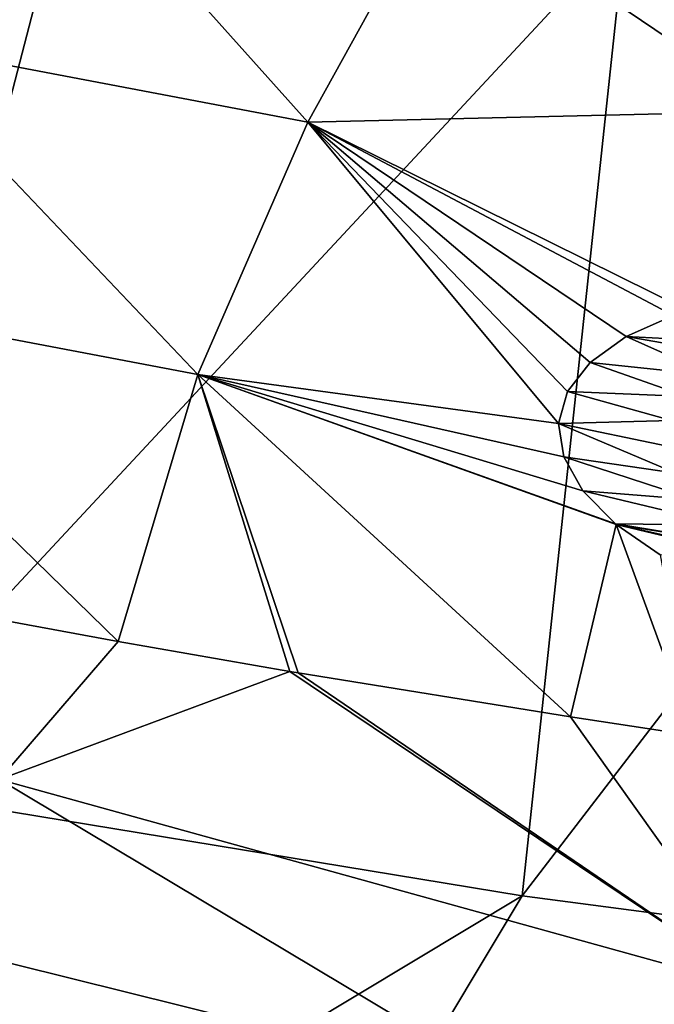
# Model space of a CAD drawing. Header units: metres. Extents: x -92 to 264, y -100 to 50.
# Tile 417 of 656: x 179.12 to 182.25, y -11.19 to -6.33. Entities that reach past the tile are written whole.
import ezdxf

# ---------------------------------------------------------------- set-up
doc = ezdxf.new("R2010")
doc.units = ezdxf.units.M
doc.layers.add('solid_21062050_01', color=7, linetype='CONTINUOUS')

msp = doc.modelspace()

# ---------------------------------------------------------------- linework, layer by layer
at = {"layer": 'solid_21062050_01'}
for points in [[(187.741089, -2.279284, 204.043167), (182.109451, -5.889371, 208.832916), (184.910965, -6.33884, 210.081375)], [(179.423584, -5.365117, 207.376755), (176.870743, -4.769465, 205.72226), (174.940277, -9.441522, 212.323837)], [(177.148895, -4.88287, 142.226486), (179.143997, -5.267246, 142.354599), (178.434875, -6.432371, 144.935669)], [(178.434875, -6.432371, 144.935669), (179.143997, -5.267246, 142.354599), (180.542526, -6.831849, 145.157669)], [(179.143997, -5.267246, 142.354599), (181.19249, -5.654603, 142.542175), (180.542526, -6.831849, 145.157669)], [(179.423584, -5.365117, 207.376755), (174.940277, -9.441522, 212.323837), (178.197235, -10.094261, 214.136887)], [(182.109451, -5.889371, 208.832916), (179.423584, -5.365117, 207.376755), (178.197235, -10.094261, 214.136887)], [(182.853531, -6.77766, 144.450806), (180.542526, -6.831849, 145.157669), (181.19249, -5.654603, 142.542175)], [(183.344147, -5.834566, 142.337494), (182.853531, -6.77766, 144.450806), (181.19249, -5.654603, 142.542175)], [(182.109451, -5.889371, 208.832916), (178.197235, -10.094261, 214.136887), (181.60141, -10.654218, 215.69223)], [(184.910965, -6.33884, 210.081375), (182.109451, -5.889371, 208.832916), (181.60141, -10.654218, 215.69223)], [(184.910965, -6.33884, 210.081375), (181.60141, -10.654218, 215.69223), (185.129807, -11.117613, 216.979355)], [(177.832718, -7.66637, 147.619415), (178.434875, -6.432371, 144.935669), (179.998795, -8.078664, 147.874298)], [(178.434875, -6.432371, 144.935669), (180.542526, -6.831849, 145.157669), (179.998795, -8.078664, 147.874298)], [(182.853531, -6.77766, 144.450806), (182.420547, -7.762893, 146.621048), (180.542526, -6.831849, 145.157669)], [(181.780685, -8.320301, 147.935745), (179.998795, -8.078664, 147.874298), (180.542526, -6.831849, 145.157669)], [(181.824982, -8.162983, 147.597275), (181.780685, -8.320301, 147.935745), (180.542526, -6.831849, 145.157669)], [(181.937042, -8.018994, 147.27037), (181.824982, -8.162983, 147.597275), (180.542526, -6.831849, 145.157669)], [(182.114532, -7.891394, 146.961929), (181.937042, -8.018994, 147.27037), (180.542526, -6.831849, 145.157669)], [(182.347061, -7.787269, 146.689346), (182.114532, -7.891394, 146.961929), (180.542526, -6.831849, 145.157669)], [(182.420547, -7.762893, 146.621048), (182.347061, -7.787269, 146.689346), (180.542526, -6.831849, 145.157669)], [(177.832718, -7.66637, 147.619415), (179.998795, -8.078664, 147.874298), (179.605621, -9.397643, 150.703995)], [(178.45491, -9.184531, 150.561813), (177.832718, -7.66637, 147.619415), (179.605621, -9.397643, 150.703995)], [(182.948532, -7.932848, 146.85524), (182.114532, -7.891394, 146.961929), (182.347061, -7.787269, 146.689346)], [(182.544846, -8.083465, 147.263199), (181.937042, -8.018994, 147.27037), (182.114532, -7.891394, 146.961929)], [(182.725449, -7.997602, 147.041916), (182.114532, -7.891394, 146.961929), (182.948532, -7.932848, 146.85524)], [(182.544846, -8.083465, 147.263199), (182.114532, -7.891394, 146.961929), (182.725449, -7.997602, 147.041916)], [(182.413757, -8.187284, 147.51062), (181.824982, -8.162983, 147.597275), (181.937042, -8.018994, 147.27037)], [(182.413757, -8.187284, 147.51062), (181.937042, -8.018994, 147.27037), (182.544846, -8.083465, 147.263199)], [(180.453125, -9.545052, 150.80127), (179.605621, -9.397643, 150.703995), (179.998795, -8.078664, 147.874298)], [(180.494995, -9.552128, 150.805923), (180.453125, -9.545052, 150.80127), (179.998795, -8.078664, 147.874298)], [(181.839569, -9.76939, 150.947433), (180.494995, -9.552128, 150.805923), (179.998795, -8.078664, 147.874298)], [(182.064194, -8.819192, 148.911148), (181.839569, -9.76939, 150.947433), (179.998795, -8.078664, 147.874298)], [(182.060822, -8.8164, 148.906097), (182.064194, -8.819192, 148.911148), (179.998795, -8.078664, 147.874298)], [(181.900375, -8.653351, 148.602478), (182.060822, -8.8164, 148.906097), (179.998795, -8.078664, 147.874298)], [(181.805771, -8.485583, 148.274475), (181.900375, -8.653351, 148.602478), (179.998795, -8.078664, 147.874298)], [(181.780685, -8.320301, 147.935745), (181.805771, -8.485583, 148.274475), (179.998795, -8.078664, 147.874298)], [(182.337265, -8.305269, 147.774963), (181.780685, -8.320301, 147.935745), (181.824982, -8.162983, 147.597275)], [(182.337265, -8.305269, 147.774963), (181.824982, -8.162983, 147.597275), (182.413757, -8.187284, 147.51062)], [(182.318512, -8.432983, 148.046295), (181.780685, -8.320301, 147.935745), (182.337265, -8.305269, 147.774963)], [(182.358627, -8.565484, 148.31424), (181.805771, -8.485583, 148.274475), (181.780685, -8.320301, 147.935745)], [(182.358627, -8.565484, 148.31424), (181.780685, -8.320301, 147.935745), (182.318512, -8.432983, 148.046295)], [(182.456314, -8.697464, 148.568283), (181.900375, -8.653351, 148.602478), (181.805771, -8.485583, 148.274475)], [(182.456314, -8.697464, 148.568283), (181.805771, -8.485583, 148.274475), (182.358627, -8.565484, 148.31424)], [(182.607407, -8.823164, 148.797745), (182.060822, -8.8164, 148.906097), (181.900375, -8.653351, 148.602478)], [(182.607407, -8.823164, 148.797745), (181.900375, -8.653351, 148.602478), (182.456314, -8.697464, 148.568283)], [(182.444977, -9.861015, 151.006424), (181.839569, -9.76939, 150.947433), (182.064194, -8.819192, 148.911148)], [(182.805756, -8.93763, 148.994019), (182.064194, -8.819192, 148.911148), (182.060822, -8.8164, 148.906097)], [(182.805756, -8.93763, 148.994019), (182.060822, -8.8164, 148.906097), (182.607407, -8.823164, 148.797745)], [(182.281876, -8.969298, 149.175766), (182.444977, -9.861015, 151.006424), (182.064194, -8.819192, 148.911148)], [(183.314285, -9.116514, 149.260452), (182.281876, -8.969298, 149.175766), (182.064194, -8.819192, 148.911148)], [(183.044235, -9.036703, 149.150238), (182.064194, -8.819192, 148.911148), (182.805756, -8.93763, 148.994019)], [(183.314285, -9.116514, 149.260452), (182.064194, -8.819192, 148.911148), (183.044235, -9.036703, 149.150238)], [(179.019028, -10.078323, 152.283203), (178.45491, -9.184531, 150.561813), (179.605621, -9.397643, 150.703995)], [(179.019028, -10.078323, 152.283203), (179.605621, -9.397643, 150.703995), (180.453125, -9.545052, 150.80127)], [(182.806168, -11.126888, 153.635513), (179.019028, -10.078323, 152.283203), (180.453125, -9.545052, 150.80127)], [(182.806168, -11.126888, 153.635513), (180.453125, -9.545052, 150.80127), (180.494995, -9.552128, 150.805923)], [(182.806168, -11.126888, 153.635513), (180.494995, -9.552128, 150.805923), (181.839569, -9.76939, 150.947433)], [(182.806168, -11.126888, 153.635513), (181.839569, -9.76939, 150.947433), (182.444977, -9.861015, 151.006424)], [(181.60141, -10.654218, 215.69223), (178.197235, -10.094261, 214.136887), (174.851425, -14.712576, 219.46788)], [(181.581635, -11.609776, 154.976791), (177.712128, -10.648623, 153.867279), (179.019028, -10.078323, 152.283203)], [(182.806168, -11.126888, 153.635513), (181.581635, -11.609776, 154.976791), (179.019028, -10.078323, 152.283203)], [(180.474976, -12.124274, 156.405869), (176.540009, -11.251596, 155.542099), (177.712128, -10.648623, 153.867279)], [(181.581635, -11.609776, 154.976791), (180.474976, -12.124274, 156.405869), (177.712128, -10.648623, 153.867279)], [(181.60141, -10.654218, 215.69223), (174.851425, -14.712576, 219.46788), (178.781418, -15.354294, 221.25032)], [(185.129807, -11.117613, 216.979355), (181.60141, -10.654218, 215.69223), (178.781418, -15.354294, 221.25032)], [(185.129807, -11.117613, 216.979355), (178.781418, -15.354294, 221.25032), (182.852875, -15.885271, 222.725174)], [(184.699249, -12.778301, 156.949921), (181.581635, -11.609776, 154.976791), (182.806168, -11.126888, 153.635513)]]:
    msp.add_3dface(points, dxfattribs=at)

doc.saveas('drawing.dxf')
